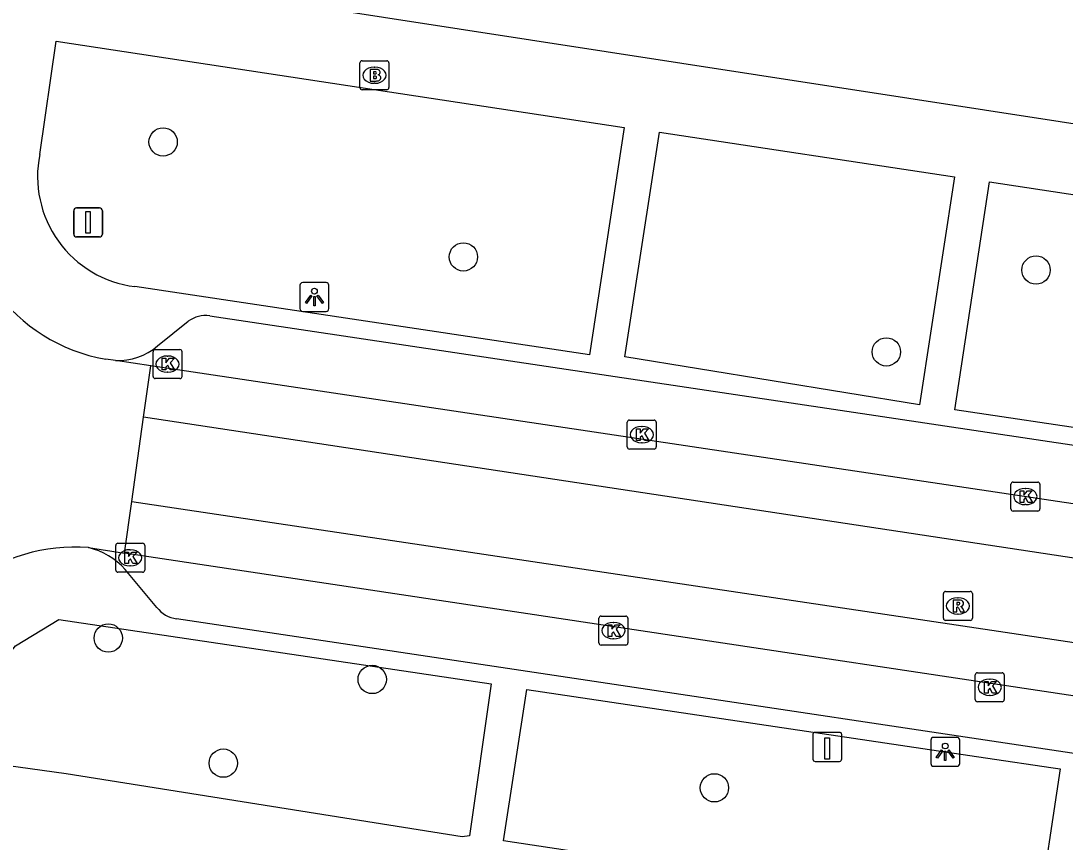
# Model space of a CAD drawing. Extents: x 163010 to 163853, y 382793 to 383982.
# Drawn here: x 163676.84 to 163712.9, y 383182.42 to 383210.78 of the extents above; entities that cross this region are included whole.
import ezdxf

# ---------------------------------------------------------------- set-up
doc = ezdxf.new("R2010")
doc.units = 0
for name, color, linetype in [('IMGEO_Boom', 7, 'Continuous'), ('IMGEO_Brandkraan', 7, 'Continuous'), ('IMGEO_Kolk', 7, 'Continuous'), ('IMGEO_Laadpaal', 7, 'Continuous'), ('IMGEO_Lichtpunt', 7, 'Continuous'), ('IMGEO_Rijbaan_lokaal_gesloten', 7, 'Continuous'), ('IMGEO_Rijbaan_lokaal_open', 7, 'Continuous'), ('IMGEO_Rioolput', 7, 'Continuous'), ('IMGEO_Verkeersbordpaal', 7, 'Continuous'), ('IMGEO_Voetpad_open', 7, 'Continuous')]:
    doc.layers.add(name, color=color, linetype=linetype)

msp = doc.modelspace()

# ---------------------------------------------------------------- linework, layer by layer
at = {"layer": 'IMGEO_Boom'}
for centre in [(163681.75, 383206.598), (163692.121, 383202.629), (163711.9, 383202.175), (163706.73, 383199.348), (163679.855, 383189.468), (163688.971, 383188.037), (163683.827, 383185.147), (163700.792, 383184.295)]:
    msp.add_circle(centre, 0.489, dxfattribs=at)
at = {"layer": 'IMGEO_Brandkraan'}
for p, q in [((163688.548, 383208.476), (163688.548, 383209.328)), ((163688.623, 383209.402), (163689.475, 383209.402)), ((163689.549, 383209.328), (163689.549, 383208.476)), ((163689.036, 383209.182), (163689.061, 383209.182)), ((163689.059, 383208.622), (163689.034, 383208.622)), ((163689.475, 383208.402), (163688.623, 383208.402))]:
    msp.add_line(p, q, dxfattribs=at)
for points in [[(163688.548, 383208.476), (163688.548, 383209.328)], [(163688.623, 383209.402), (163689.475, 383209.402)], [(163689.549, 383209.328), (163689.549, 383208.476)], [(163688.896, 383209.102), (163688.896, 383208.702), (163689.109, 383208.702)], [(163689.127, 383209.102), (163688.896, 383209.102)], [(163689.075, 383209.021), (163689.021, 383209.021), (163689.021, 383208.945)], [(163689.021, 383208.945), (163689.074, 383208.945)], [(163689.083, 383208.869), (163689.021, 383208.869), (163689.021, 383208.788)], [(163689.021, 383208.788), (163689.083, 383208.788)], [(163689.475, 383208.402), (163688.623, 383208.402)]]:
    msp.add_lwpolyline(points, dxfattribs=at)
for centre, radius, start, end in [((163688.625, 383209.326), 0.0765, 91.552, 178.448), ((163688.625, 383209.326), 0.0765, 91.552, 178.448), ((163689.473, 383209.326), 0.0765, 1.552, 88.448), ((163689.473, 383209.326), 0.0765, 1.552, 88.448), ((163689.076, 383208.983), 0.0379, 267.8285, 90.9355), ((163689.131, 383208.957), 0.145, 59.4692, 91.5367), ((163689.156, 383209.004), 0.0922, 285.5137, 58.1501), ((163689.161, 383208.812), 0.105, 301.3115, 78.989), ((163689.084, 383208.828), 0.0404, 269.8759, 90.5077), ((163689.115, 383208.953), 0.251, 268.6676, 293.5347), ((163688.625, 383208.478), 0.0765, 181.552, 268.448), ((163688.625, 383208.478), 0.0765, 181.552, 268.448), ((163689.473, 383208.478), 0.0765, 271.552, 358.448), ((163689.473, 383208.478), 0.0765, 271.552, 358.448)]:
    msp.add_arc(centre, radius, start, end, dxfattribs=at)
for centre, major_axis, ratio, start_param, end_param in [((163689.035, 383208.902), (-0.387, 0.002), 0.722429, 4.712389, 7.853982), ((163689.06, 383208.902), (-0.39, 0.002), 0.717154, 1.570796, 4.712389)]:
    msp.add_ellipse(centre, major_axis=major_axis, ratio=ratio, start_param=start_param, end_param=end_param, dxfattribs=at)
at = {"layer": 'IMGEO_Kolk'}
for p, q in [((163681.4, 383198.5), (163681.4, 383199.352)), ((163681.475, 383199.426), (163682.327, 383199.426)), ((163681.888, 383199.206), (163681.913, 383199.206)), ((163682.401, 383199.352), (163682.401, 383198.5)), ((163681.911, 383198.646), (163681.886, 383198.646)), ((163682.327, 383198.426), (163681.475, 383198.426)), ((163697.782, 383196.065), (163697.782, 383196.917)), ((163697.857, 383196.991), (163698.709, 383196.991)), ((163698.27, 383196.771), (163698.295, 383196.771)), ((163698.783, 383196.917), (163698.783, 383196.065)), ((163698.709, 383195.991), (163697.857, 383195.991)), ((163698.293, 383196.211), (163698.268, 383196.211)), ((163711.107, 383194.853), (163711.959, 383194.853)), ((163711.032, 383193.927), (163711.032, 383194.779)), ((163711.52, 383194.633), (163711.545, 383194.633)), ((163712.033, 383194.779), (163712.033, 383193.927)), ((163711.959, 383193.853), (163711.107, 383193.853)), ((163711.543, 383194.073), (163711.518, 383194.073)), ((163680.186, 383192.738), (163681.038, 383192.738)), ((163680.111, 383191.812), (163680.111, 383192.664)), ((163680.599, 383192.518), (163680.624, 383192.518)), ((163681.112, 383192.664), (163681.112, 383191.812)), ((163680.622, 383191.958), (163680.597, 383191.958)), ((163681.038, 383191.738), (163680.186, 383191.738)), ((163696.802, 383189.297), (163696.802, 383190.149)), ((163696.877, 383190.223), (163697.729, 383190.223)), ((163697.803, 383190.149), (163697.803, 383189.297)), ((163697.29, 383190.003), (163697.315, 383190.003)), ((163697.313, 383189.443), (163697.288, 383189.443)), ((163697.729, 383189.223), (163696.877, 383189.223)), ((163709.8, 383187.341), (163709.8, 383188.193)), ((163709.875, 383188.267), (163710.727, 383188.267)), ((163710.288, 383188.047), (163710.313, 383188.047)), ((163710.801, 383188.193), (163710.801, 383187.341)), ((163710.727, 383187.267), (163709.875, 383187.267)), ((163710.311, 383187.487), (163710.286, 383187.487))]:
    msp.add_line(p, q, dxfattribs=at)
for points in [[(163681.4, 383198.5), (163681.4, 383199.352)], [(163681.475, 383199.426), (163682.327, 383199.426)], [(163682.401, 383199.352), (163682.401, 383198.5)], [(163681.721, 383199.126), (163681.844, 383199.126), (163681.844, 383198.975), (163681.974, 383199.126), (163682.138, 383199.126), (163681.992, 383198.975), (163682.145, 383198.726), (163681.993, 383198.726), (163681.908, 383198.89), (163681.844, 383198.823), (163681.844, 383198.726), (163681.721, 383198.726), (163681.721, 383199.126)], [(163682.327, 383198.426), (163681.475, 383198.426)], [(163697.782, 383196.065), (163697.782, 383196.917)], [(163697.857, 383196.991), (163698.709, 383196.991)], [(163698.103, 383196.691), (163698.226, 383196.691), (163698.226, 383196.54), (163698.356, 383196.691), (163698.52, 383196.691), (163698.374, 383196.54), (163698.527, 383196.291), (163698.375, 383196.291), (163698.29, 383196.455), (163698.226, 383196.388), (163698.226, 383196.291), (163698.103, 383196.291), (163698.103, 383196.691)], [(163698.783, 383196.917), (163698.783, 383196.065)], [(163698.709, 383195.991), (163697.857, 383195.991)], [(163711.107, 383194.853), (163711.959, 383194.853)], [(163711.032, 383193.927), (163711.032, 383194.779)], [(163711.353, 383194.553), (163711.476, 383194.553), (163711.476, 383194.402), (163711.606, 383194.553), (163711.77, 383194.553), (163711.624, 383194.402), (163711.777, 383194.153), (163711.625, 383194.153), (163711.54, 383194.317), (163711.476, 383194.25), (163711.476, 383194.153), (163711.353, 383194.153), (163711.353, 383194.553)], [(163712.033, 383194.779), (163712.033, 383193.927)], [(163711.959, 383193.853), (163711.107, 383193.853)], [(163680.186, 383192.738), (163681.038, 383192.738)], [(163680.111, 383191.812), (163680.111, 383192.664)], [(163680.432, 383192.438), (163680.555, 383192.438), (163680.555, 383192.287), (163680.685, 383192.438), (163680.849, 383192.438), (163680.703, 383192.287), (163680.856, 383192.038), (163680.704, 383192.038), (163680.619, 383192.202), (163680.555, 383192.135), (163680.555, 383192.038), (163680.432, 383192.038), (163680.432, 383192.438)], [(163681.112, 383192.664), (163681.112, 383191.812)], [(163681.038, 383191.738), (163680.186, 383191.738)], [(163696.802, 383189.297), (163696.802, 383190.149)], [(163696.877, 383190.223), (163697.729, 383190.223)], [(163697.803, 383190.149), (163697.803, 383189.297)], [(163697.123, 383189.923), (163697.246, 383189.923), (163697.246, 383189.772), (163697.376, 383189.923), (163697.54, 383189.923), (163697.394, 383189.772), (163697.547, 383189.523), (163697.395, 383189.523), (163697.31, 383189.687), (163697.246, 383189.62), (163697.246, 383189.523), (163697.123, 383189.523), (163697.123, 383189.923)], [(163697.729, 383189.223), (163696.877, 383189.223)], [(163709.8, 383187.341), (163709.8, 383188.193)], [(163709.875, 383188.267), (163710.727, 383188.267)], [(163710.801, 383188.193), (163710.801, 383187.341)], [(163710.121, 383187.967), (163710.244, 383187.967), (163710.244, 383187.816), (163710.374, 383187.967), (163710.538, 383187.967), (163710.392, 383187.816), (163710.545, 383187.567), (163710.393, 383187.567), (163710.308, 383187.731), (163710.244, 383187.664), (163710.244, 383187.567), (163710.121, 383187.567), (163710.121, 383187.967)], [(163710.727, 383187.267), (163709.875, 383187.267)]]:
    msp.add_lwpolyline(points, dxfattribs=at)
for centre, start, end in [((163681.477, 383199.35), 91.552, 178.448), ((163681.477, 383199.35), 91.552, 178.448), ((163682.325, 383199.35), 1.552, 88.448), ((163682.325, 383199.35), 1.552, 88.448), ((163681.477, 383198.502), 181.552, 268.448), ((163681.477, 383198.502), 181.552, 268.448), ((163682.325, 383198.502), 271.552, 358.448), ((163682.325, 383198.502), 271.552, 358.448), ((163697.859, 383196.915), 91.552, 178.448), ((163697.859, 383196.915), 91.552, 178.448), ((163698.707, 383196.915), 1.552, 88.448), ((163698.707, 383196.915), 1.552, 88.448), ((163697.859, 383196.067), 181.552, 268.448), ((163697.859, 383196.067), 181.552, 268.448), ((163698.707, 383196.067), 271.552, 358.448), ((163698.707, 383196.067), 271.552, 358.448), ((163711.109, 383194.777), 91.552, 178.448), ((163711.109, 383194.777), 91.552, 178.448), ((163711.957, 383194.777), 1.552, 88.448), ((163711.957, 383194.777), 1.552, 88.448), ((163711.109, 383193.929), 181.552, 268.448), ((163711.109, 383193.929), 181.552, 268.448), ((163711.957, 383193.929), 271.552, 358.448), ((163711.957, 383193.929), 271.552, 358.448), ((163680.188, 383192.662), 91.552, 178.448), ((163680.188, 383192.662), 91.552, 178.448), ((163681.036, 383192.662), 1.552, 88.448), ((163681.036, 383192.662), 1.552, 88.448), ((163680.188, 383191.814), 181.552, 268.448), ((163680.188, 383191.814), 181.552, 268.448), ((163681.036, 383191.814), 271.552, 358.448), ((163681.036, 383191.814), 271.552, 358.448), ((163696.879, 383190.147), 91.552, 178.448), ((163696.879, 383190.147), 91.552, 178.448), ((163697.727, 383190.147), 1.552, 88.448), ((163697.727, 383190.147), 1.552, 88.448), ((163696.879, 383189.299), 181.552, 268.448), ((163696.879, 383189.299), 181.552, 268.448), ((163697.727, 383189.299), 271.552, 358.448), ((163697.727, 383189.299), 271.552, 358.448), ((163709.877, 383188.191), 91.552, 178.448), ((163709.877, 383188.191), 91.552, 178.448), ((163710.725, 383188.191), 1.552, 88.448), ((163710.725, 383188.191), 1.552, 88.448), ((163709.877, 383187.343), 181.552, 268.448), ((163709.877, 383187.343), 181.552, 268.448), ((163710.725, 383187.343), 271.552, 358.448), ((163710.725, 383187.343), 271.552, 358.448)]:
    msp.add_arc(centre, 0.0765, start, end, dxfattribs=at)
for centre, major_axis, ratio, start_param, end_param in [((163681.887, 383198.926), (-0.387, 0.002), 0.722429, 4.712389, 7.853982), ((163681.912, 383198.926), (-0.39, 0.002), 0.717154, 1.570796, 4.712389), ((163698.269, 383196.491), (-0.387, 0.002), 0.722429, 4.712389, 7.853982), ((163698.294, 383196.491), (-0.39, 0.002), 0.717154, 1.570796, 4.712389), ((163711.519, 383194.353), (-0.387, 0.002), 0.722429, 4.712389, 7.853982), ((163711.544, 383194.353), (-0.39, 0.002), 0.717154, 1.570796, 4.712389), ((163680.598, 383192.238), (-0.387, 0.002), 0.722429, 4.712389, 7.853982), ((163680.623, 383192.238), (-0.39, 0.002), 0.717154, 1.570796, 4.712389), ((163697.289, 383189.723), (-0.387, 0.002), 0.722429, 4.712389, 7.853982), ((163697.314, 383189.723), (-0.39, 0.002), 0.717154, 1.570796, 4.712389), ((163710.287, 383187.767), (-0.387, 0.002), 0.722429, 4.712389, 7.853982), ((163710.312, 383187.767), (-0.39, 0.002), 0.717154, 1.570796, 4.712389)]:
    msp.add_ellipse(centre, major_axis=major_axis, ratio=ratio, start_param=start_param, end_param=end_param, dxfattribs=at)
at = {"layer": 'IMGEO_Laadpaal'}
for p, q in [((163705.106, 383186.209), (163704.265, 383186.209)), ((163705.106, 383186.209), (163704.265, 383186.209)), ((163704.19, 383186.125), (163704.19, 383185.284)), ((163704.19, 383186.125), (163704.19, 383185.284)), ((163705.19, 383185.293), (163705.19, 383186.134)), ((163705.19, 383185.293), (163705.19, 383186.134)), ((163704.274, 383185.209), (163705.115, 383185.209)), ((163704.274, 383185.209), (163705.115, 383185.209))]:
    msp.add_line(p, q, dxfattribs=at)
msp.add_lwpolyline([(163704.605, 383186.022), (163704.765, 383186.022), (163704.765, 383185.289), (163704.605, 383185.289), (163704.605, 383186.022)], dxfattribs=at)
for centre, start, end in [((163704.268, 383186.131), 92.4484, 184.2845), ((163704.268, 383186.131), 92.4484, 184.2845), ((163705.112, 383186.131), 2.4484, 94.2845), ((163705.112, 383186.131), 2.4484, 94.2845), ((163704.268, 383185.287), 182.4484, 274.2845), ((163704.268, 383185.287), 182.4484, 274.2845), ((163705.112, 383185.287), 272.4484, 4.2845), ((163705.112, 383185.287), 272.4484, 4.2845)]:
    msp.add_arc(centre, 0.0779, start, end, dxfattribs=at)
at = {"layer": 'IMGEO_Lichtpunt'}
for p, q in [((163687.379, 383201.743), (163686.571, 383201.743)), ((163687.379, 383201.743), (163686.571, 383201.743)), ((163686.477, 383201.648), (163686.477, 383200.841)), ((163686.477, 383201.648), (163686.477, 383200.841)), ((163687.473, 383200.841), (163687.473, 383201.648)), ((163687.473, 383200.841), (163687.473, 383201.648)), ((163686.571, 383200.747), (163687.379, 383200.747)), ((163686.571, 383200.747), (163687.379, 383200.747)), ((163708.266, 383185.942), (163708.266, 383185.135)), ((163708.266, 383185.942), (163708.266, 383185.135)), ((163709.168, 383186.037), (163708.36, 383186.037)), ((163709.168, 383186.037), (163708.36, 383186.037)), ((163709.262, 383185.135), (163709.262, 383185.942)), ((163709.262, 383185.135), (163709.262, 383185.942)), ((163708.36, 383185.041), (163709.168, 383185.041)), ((163708.36, 383185.041), (163709.168, 383185.041))]:
    msp.add_line(p, q, dxfattribs=at)
for points in [[(163686.851, 383201.312), (163686.89, 383201.284), (163686.702, 383201.022), (163686.664, 383201.049), (163686.851, 383201.312)], [(163686.953, 383201.264), (163687, 383201.264), (163687, 383200.942), (163686.953, 383200.942), (163686.953, 383201.264)], [(163687.063, 383201.284), (163687.101, 383201.311), (163687.288, 383201.049), (163687.249, 383201.021), (163687.063, 383201.284)], [(163708.64, 383185.606), (163708.679, 383185.578), (163708.491, 383185.316), (163708.453, 383185.343), (163708.64, 383185.606)], [(163708.742, 383185.558), (163708.789, 383185.558), (163708.789, 383185.236), (163708.742, 383185.236), (163708.742, 383185.558)], [(163708.852, 383185.578), (163708.89, 383185.605), (163709.077, 383185.343), (163709.038, 383185.315), (163708.852, 383185.578)]]:
    msp.add_lwpolyline(points, dxfattribs=at)
for centre in [(163686.976, 383201.446), (163708.765, 383185.74)]:
    msp.add_circle(centre, 0.0994, dxfattribs=at)
for centre, start, end in [((163686.571, 383201.648), 90, 180), ((163686.571, 383201.648), 90, 180), ((163687.379, 383201.648), 0, 90), ((163687.379, 383201.648), 0, 90), ((163686.571, 383200.841), 180, 270), ((163686.571, 383200.841), 180, 270), ((163687.379, 383200.841), 270, 0), ((163687.379, 383200.841), 270, 360), ((163708.36, 383185.942), 90, 180), ((163708.36, 383185.942), 90, 180), ((163709.168, 383185.942), 0, 90), ((163709.168, 383185.942), 0, 90), ((163708.36, 383185.135), 180, 270), ((163708.36, 383185.135), 180, 270), ((163709.168, 383185.135), 270, 0), ((163709.168, 383185.135), 270, 360)]:
    msp.add_arc(centre, 0.0946, start, end, dxfattribs=at)
at = {"layer": 'IMGEO_Rijbaan_lokaal_gesloten'}
for points in [[(163732.344, 383191.24), (163681.322, 383198.871)], [(163734.101, 383189.06), (163681.073, 383197.092)], [(163680.667, 383194.179), (163733.682, 383186.255)], [(163731.089, 383184.778), (163680.418, 383192.402)]]:
    msp.add_lwpolyline(points, dxfattribs=at)
at = {"layer": 'IMGEO_Rijbaan_lokaal_open'}
for points in [[(163680.106, 383199.055), (163679.768, 383199.099)], [(163681.322, 383198.871), (163680.106, 383199.055)], [(163681.073, 383197.092), (163681.322, 383198.871)], [(163680.667, 383194.179), (163681.073, 383197.092)], [(163680.418, 383192.402), (163680.667, 383194.179)], [(163679.168, 383192.59), (163680.418, 383192.402)]]:
    msp.add_lwpolyline(points, dxfattribs=at)
for centre, radius, start, end in [((163680.76, 383204.946), 5.931, 171.7239, 260.3705), ((163678.69, 383186.609), 6, 85.4267, 169.4573)]:
    msp.add_arc(centre, radius, start, end, dxfattribs=at)
at = {"layer": 'IMGEO_Rioolput'}
for p, q in [((163708.699, 383190.151), (163708.699, 383191.003)), ((163708.774, 383191.077), (163709.626, 383191.077)), ((163709.7, 383191.003), (163709.7, 383190.151)), ((163709.187, 383190.857), (163709.212, 383190.857)), ((163709.21, 383190.297), (163709.185, 383190.297)), ((163709.626, 383190.077), (163708.774, 383190.077))]:
    msp.add_line(p, q, dxfattribs=at)
for points in [[(163708.699, 383190.151), (163708.699, 383191.003)], [(163708.774, 383191.077), (163709.626, 383191.077)], [(163709.7, 383191.003), (163709.7, 383190.151)], [(163709.288, 383190.775), (163709.036, 383190.777), (163709.036, 383190.377)], [(163709.036, 383190.377), (163709.16, 383190.377), (163709.16, 383190.539), (163709.171, 383190.539)], [(163709.214, 383190.696), (163709.16, 383190.696), (163709.16, 383190.615)], [(163709.16, 383190.615), (163709.212, 383190.615)], [(163709.218, 383190.51), (163709.289, 383190.377), (163709.429, 383190.377), (163709.364, 383190.503)], [(163709.626, 383190.077), (163708.774, 383190.077)]]:
    msp.add_lwpolyline(points, dxfattribs=at)
for centre, radius, start, end in [((163708.776, 383191.001), 0.0765, 91.552, 178.448), ((163708.776, 383191.001), 0.0765, 91.552, 178.448), ((163709.624, 383191.001), 0.0765, 1.552, 88.448), ((163709.624, 383191.001), 0.0765, 1.552, 88.448), ((163709.17, 383190.486), 0.0533, 26.0293, 88.6989), ((163709.196, 383190.804), 0.19, 274.7715, 282.9687), ((163709.22, 383190.6), 0.0964, 77.0061, 93.1865), ((163709.234, 383190.657), 0.0378, 276.6634, 79.6772), ((163709.287, 383190.665), 0.109, 350.3612, 89.416), ((163709.285, 383190.665), 0.112, 277.5842, 350.9817), ((163709.269, 383190.45), 0.108, 29.5134, 73.7905), ((163708.776, 383190.153), 0.0765, 181.552, 268.448), ((163708.776, 383190.153), 0.0765, 181.552, 268.448), ((163709.624, 383190.153), 0.0765, 271.552, 358.448), ((163709.624, 383190.153), 0.0765, 271.552, 358.448)]:
    msp.add_arc(centre, radius, start, end, dxfattribs=at)
for centre, major_axis, ratio, start_param, end_param in [((163709.186, 383190.577), (-0.387, 0.002), 0.722429, 4.712389, 7.853982), ((163709.211, 383190.577), (-0.39, 0.002), 0.717154, 1.570796, 4.712389)]:
    msp.add_ellipse(centre, major_axis=major_axis, ratio=ratio, start_param=start_param, end_param=end_param, dxfattribs=at)
at = {"layer": 'IMGEO_Verkeersbordpaal'}
for p, q in [((163678.66, 383203.418), (163678.66, 383204.218)), ((163678.66, 383204.218), (163678.66, 383203.418)), ((163678.76, 383204.318), (163679.55, 383204.318)), ((163679.55, 383204.318), (163678.76, 383204.318)), ((163679.65, 383204.218), (163679.65, 383203.418)), ((163679.65, 383203.418), (163679.65, 383204.218)), ((163679.55, 383203.318), (163678.76, 383203.318)), ((163678.76, 383203.318), (163679.55, 383203.318))]:
    msp.add_line(p, q, dxfattribs=at)
msp.add_lwpolyline([(163679.08, 383204.193), (163679.23, 383204.193), (163679.23, 383203.443), (163679.08, 383203.443), (163679.08, 383204.193)], dxfattribs=at)
for centre, start, end in [((163678.76, 383204.218), 90, 180), ((163678.76, 383204.218), 90, 180), ((163679.55, 383204.218), 0, 90), ((163679.55, 383204.218), 360, 90), ((163678.76, 383203.418), 180, 270), ((163678.76, 383203.418), 180, 270), ((163679.55, 383203.418), 270, 0), ((163679.55, 383203.418), 270, 0)]:
    msp.add_arc(centre, 0.1, start, end, dxfattribs=at)
at = {"layer": 'IMGEO_Voetpad_open'}
for points in [[(163730.875, 383204.501), (163681.523, 383212.114)], [(163677.488, 383206.169), (163678.06, 383210.077), (163697.671, 383207.096), (163696.473, 383199.252), (163680.772, 383201.601)], [(163707.878, 383197.516), (163697.695, 383199.172), (163698.889, 383206.934), (163709.089, 383205.392), (163707.878, 383197.516)], [(163719.297, 383195.827), (163709.093, 383197.343), (163710.287, 383205.219), (163720.527, 383203.663), (163719.297, 383195.827)], [(163681.56, 383199.557), (163682.614, 383200.405)], [(163683.358, 383200.592), (163728.371, 383193.855), (163729.304, 383193.723)], [(163681.529, 383190.525), (163680.437, 383191.836)], [(163692.076, 383182.603), (163678.396, 383184.778), (163675.154, 383185.228), (163675.64, 383187.908), (163676.647, 383189.201), (163678.144, 383190.109), (163693.075, 383187.885), (163692.331, 383182.638), (163692.076, 383182.603)], [(163727.793, 383183.29), (163682.217, 383190.134)], [(163711.939, 383179.68), (163711.736, 383179.711), (163693.51, 383182.46), (163694.309, 383187.695), (163710.158, 383185.33), (163712.488, 383184.982), (163712.729, 383184.946), (163711.939, 383179.68)]]:
    msp.add_lwpolyline(points, dxfattribs=at)
for centre, radius, start, end in [((163681.251, 383205.41), 3.839, 168.5918, 262.8339), ((163683.22, 383199.567), 1.035, 82.347, 125.8704), ((163680.196, 383201.15), 2.097, 267.5346, 310.5603), ((163678.622, 383190.226), 2.426, 41.571, 76.9941), ((163682.344, 383191.159), 1.032, 217.8564, 262.9233)]:
    msp.add_arc(centre, radius, start, end, dxfattribs=at)

doc.saveas('drawing.dxf')
